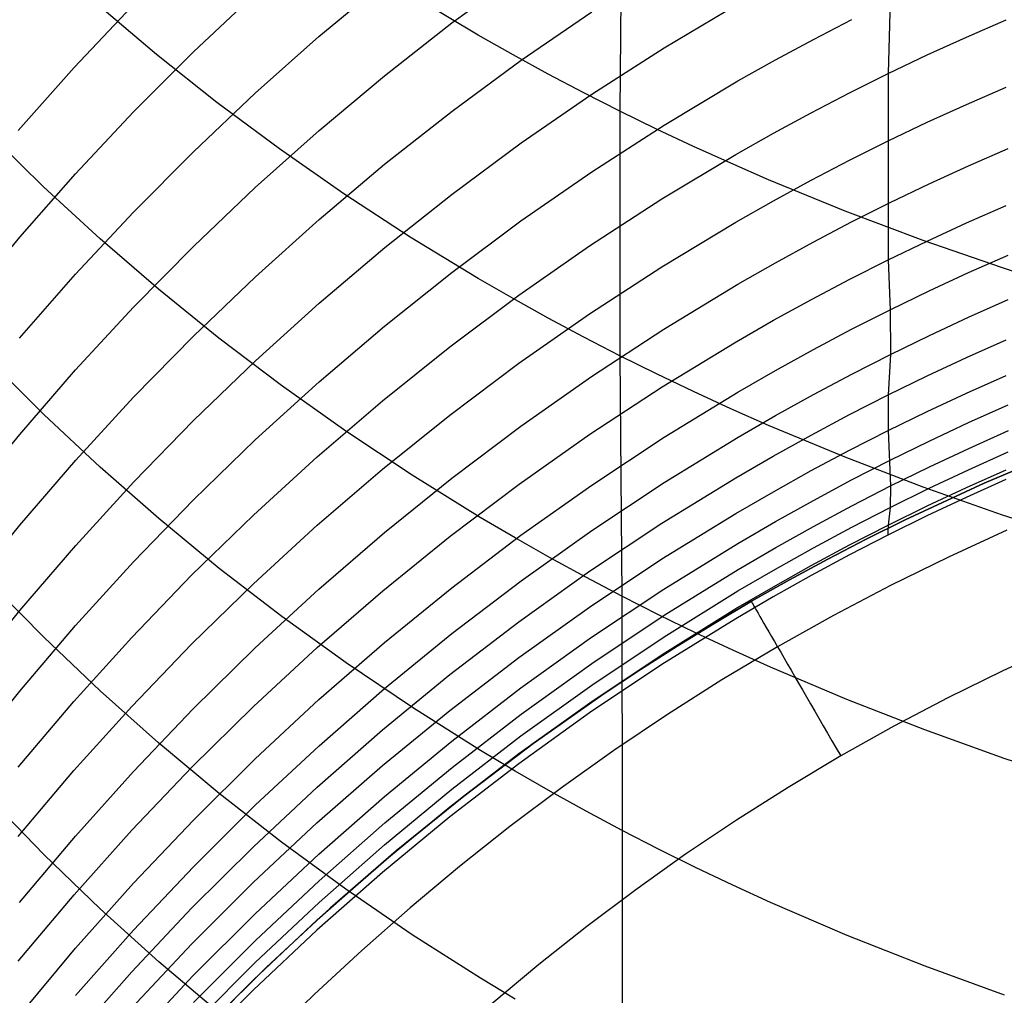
# Model space of a CAD drawing. Extents: x -383 to 1849, y -1185 to -529.
# Tile 700 of 870: x 1820.39 to 1825.91, y -1094.24 to -1088.77. Entities that reach past the tile are written whole.
import ezdxf

# ---------------------------------------------------------------- set-up
doc = ezdxf.new("R2010")
doc.units = 0
doc.layers.add('PREDEFINITO', color=7, linetype='CONTINUOUS')

msp = doc.modelspace()

# ---------------------------------------------------------------- linework, layer by layer
at = {"layer": 'PREDEFINITO'}
for p, q in [((1823.7669, -1087.8891, 646.7702), (1823.7557, -1089.2833, 645.344)), ((1822.8138, -1088.7891, 600.9845), (1823.201, -1088.506, 600.8896)), ((1822.0682, -1088.8656, 602.6161), (1822.4359, -1088.5601, 602.5078)), ((1821.3643, -1088.9514, 604.2781), (1821.7111, -1088.6258, 604.1561)), ((1822.9615, -1088.8568, 644.9753), (1822.5795, -1088.6284, 644.7769)), ((1825.2712, -1088.6625, 596.24), (1825.259, -1089.0724, 594.8023)), ((1820.6949, -1089.039, 605.9684), (1821.0192, -1088.6961, 605.833)), ((1821.1567, -1088.9651, 642.4792), (1820.829, -1088.6874, 642.2445)), ((1823.2011, -1088.998, 599.4655), (1823.5977, -1088.726, 599.3798)), ((1824.0038, -1088.9276, 597.8735), (1824.4183, -1088.6813, 597.8002)), ((1824.8402, -1088.881, 596.3016), (1825.0547, -1088.7699, 596.2703)), ((1825.6979, -1088.8682, 594.7483), (1825.9202, -1088.7718, 594.7225)), ((1822.4362, -1089.0847, 601.0832), (1822.8138, -1088.7891, 600.9845)), ((1821.7108, -1089.1824, 602.7281), (1822.0682, -1088.8656, 602.6161)), ((1823.1563, -1088.9673, 645.0711), (1822.9615, -1088.8568, 644.9753)), ((1824.6277, -1088.9958, 596.3336), (1824.8402, -1088.881, 596.3016)), ((1825.4775, -1088.9683, 594.7749), (1825.6979, -1088.8682, 594.7483)), ((1823.5982, -1089.1878, 597.9504), (1824.0038, -1088.9276, 597.8735)), ((1821.0285, -1089.2875, 604.4036), (1821.3643, -1088.9514, 604.2781)), ((1821.4957, -1089.2345, 642.7062), (1821.1567, -1088.9651, 642.4792)), ((1822.8139, -1089.283, 599.5548), (1823.2011, -1088.998, 599.4655)), ((1823.3536, -1089.0753, 645.1645), (1823.1563, -1088.9673, 645.0711)), ((1824.4173, -1089.1142, 596.3666), (1824.6277, -1088.9958, 596.3336)), ((1825.259, -1089.0724, 594.8023), (1825.4775, -1088.9683, 594.7749)), ((1820.3822, -1089.3915, 606.1073), (1820.6949, -1089.039, 605.9684)), ((1822.0686, -1089.3922, 601.1854), (1822.4362, -1089.0847, 601.0832)), ((1823.5534, -1089.1806, 645.2555), (1823.3536, -1089.0753, 645.1645)), ((1824.0029, -1089.3619, 596.4351), (1824.4173, -1089.1142, 596.3666)), ((1825.0425, -1089.1802, 594.8306), (1825.259, -1089.0724, 594.8023)), ((1825.259, -1089.0724, 594.8023), (1825.2592, -1089.4499, 593.3498)), ((1825.6981, -1089.2451, 593.2996), (1825.9204, -1089.1484, 593.2756)), ((1821.364, -1089.5104, 602.8435), (1821.7108, -1089.1824, 602.7281)), ((1823.2016, -1089.4614, 598.0307), (1823.5982, -1089.1878, 597.9504)), ((1823.7557, -1089.2833, 645.344), (1823.5534, -1089.1806, 645.2555)), ((1824.828, -1089.2919, 594.8597), (1825.0425, -1089.1802, 594.8306)), ((1821.8459, -1089.4951, 642.9255), (1821.4957, -1089.2345, 642.7062)), ((1825.4777, -1089.3456, 593.3243), (1825.6981, -1089.2451, 593.2996)), ((1820.7039, -1089.6337, 604.5325), (1821.0285, -1089.2875, 604.4036)), ((1822.4363, -1089.5804, 599.6475), (1822.8139, -1089.283, 599.5548)), ((1823.7557, -1089.2833, 645.344), (1823.7556, -1090.6544, 643.8928)), ((1823.9603, -1089.3833, 645.4301), (1823.7557, -1089.2833, 645.344)), ((1824.6156, -1089.4072, 594.8896), (1824.828, -1089.2919, 594.8597)), ((1823.5972, -1089.6236, 596.5069), (1824.0029, -1089.3619, 596.4351)), ((1824.1673, -1089.4807, 645.5136), (1823.9603, -1089.3833, 645.4301)), ((1825.2592, -1089.4499, 593.3498), (1825.4777, -1089.3456, 593.3243)), ((1820.5245, -1089.7076, 640.5716), (1820.2202, -1089.4089, 640.3282)), ((1821.7113, -1089.7113, 601.291), (1822.0686, -1089.3922, 601.1854)), ((1824.4052, -1089.5262, 594.9203), (1824.6156, -1089.4072, 594.8896)), ((1822.207, -1089.7466, 643.1366), (1821.8459, -1089.4951, 642.9255)), ((1822.8143, -1089.7481, 598.1143), (1823.2016, -1089.4614, 598.0307)), ((1824.3766, -1089.5753, 645.5947), (1824.1673, -1089.4807, 645.5136)), ((1825.0427, -1089.5581, 593.376), (1825.2592, -1089.4499, 593.3498)), ((1825.2592, -1089.4499, 593.3498), (1825.2601, -1090.1163, 590.4702)), ((1825.7092, -1089.5894, 591.8476), (1825.9314, -1089.4922, 591.8254)), ((1821.028, -1089.8489, 602.9623), (1821.364, -1089.5104, 602.8435)), ((1823.9909, -1089.7751, 594.9841), (1824.4052, -1089.5262, 594.9203)), ((1822.0687, -1089.89, 599.7436), (1822.4363, -1089.5804, 599.6475)), ((1824.5881, -1089.6673, 645.6733), (1824.3766, -1089.5753, 645.5947)), ((1824.8281, -1089.6701, 593.403), (1825.0427, -1089.5581, 593.376)), ((1825.4888, -1089.6905, 591.8705), (1825.7092, -1089.5894, 591.8476)), ((1820.3907, -1089.9896, 604.6646), (1820.7039, -1089.6337, 604.5325)), ((1823.2007, -1089.8988, 596.5818), (1823.5972, -1089.6236, 596.5069)), ((1820.8407, -1089.9986, 640.8082), (1820.5245, -1089.7076, 640.5716)), ((1821.3645, -1090.0414, 601.3999), (1821.7113, -1089.7113, 601.291)), ((1825.0174, -1089.8431, 645.8229), (1824.5881, -1089.6673, 645.6733)), ((1824.6157, -1089.7858, 593.4307), (1824.8281, -1089.6701, 593.403)), ((1825.2703, -1089.7954, 591.894), (1825.4888, -1089.6905, 591.8705)), ((1822.5788, -1089.9887, 643.3391), (1822.207, -1089.7466, 643.1366)), ((1822.4368, -1090.0473, 598.2011), (1822.8143, -1089.7481, 598.1143)), ((1823.5854, -1090.0379, 595.0509), (1823.9909, -1089.7751, 594.9841)), ((1824.4053, -1089.9052, 593.4592), (1824.6157, -1089.7858, 593.4307)), ((1825.0538, -1089.9043, 591.9183), (1825.2703, -1089.7954, 591.894)), ((1825.699, -1089.9096, 590.4279), (1825.9213, -1089.812, 590.4077)), ((1820.7033, -1090.1976, 603.0843), (1821.028, -1089.8489, 602.9623)), ((1825.4548, -1090.008, 645.9626), (1825.0174, -1089.8431, 645.8229)), ((1821.7114, -1090.2111, 599.8428), (1822.0687, -1089.89, 599.7436)), ((1822.8134, -1090.187, 596.6599), (1823.2007, -1089.8988, 596.5818)), ((1823.9909, -1090.1547, 593.5183), (1824.4053, -1089.9052, 593.4592)), ((1824.8393, -1090.0169, 591.9433), (1825.0538, -1089.9043, 591.9183)), ((1825.4786, -1090.011, 590.4487), (1825.699, -1089.9096, 590.4279)), ((1820.0894, -1090.3547, 604.7998), (1820.3907, -1089.9896, 604.6646)), ((1822.9609, -1090.2209, 643.5329), (1822.5788, -1089.9887, 643.3391)), ((1821.1684, -1090.2814, 641.0378), (1820.8407, -1089.9986, 640.8082)), ((1821.0287, -1090.3823, 601.512), (1821.3645, -1090.0414, 601.3999)), ((1822.0692, -1090.3587, 598.2911), (1822.4368, -1090.0473, 598.2011)), ((1823.189, -1090.3143, 595.1206), (1823.5854, -1090.0379, 595.0509)), ((1824.6268, -1090.1333, 591.9689), (1824.8393, -1090.0169, 591.9433)), ((1825.2601, -1090.1163, 590.4702), (1825.4786, -1090.011, 590.4487)), ((1825.8996, -1090.1621, 646.0922), (1825.4548, -1090.008, 645.9626)), ((1825.7099, -1090.1881, 589.0165), (1825.9321, -1090.09, 588.9985)), ((1823.5853, -1090.4183, 593.5801), (1823.9909, -1090.1547, 593.5183)), ((1824.4164, -1090.2533, 591.9952), (1824.6268, -1090.1333, 591.9689)), ((1825.0436, -1090.2255, 590.4922), (1825.2601, -1090.1163, 590.4702)), ((1825.2601, -1090.1163, 590.4702), (1825.2711, -1090.3959, 589.0543)), ((1826.3513, -1090.3053, 646.2118), (1825.8996, -1090.1621, 646.0922)), ((1820.39, -1090.5561, 603.2093), (1820.7033, -1090.1976, 603.0843)), ((1821.3647, -1090.5434, 599.9451), (1821.7114, -1090.2111, 599.8428)), ((1822.4359, -1090.4879, 596.7409), (1822.8134, -1090.187, 596.6599)), ((1825.4895, -1090.29, 589.0351), (1825.7099, -1090.1881, 589.0165)), ((1823.1559, -1090.3332, 643.6264), (1822.9609, -1090.2209, 643.5329)), ((1824.002, -1090.5044, 592.0498), (1824.4164, -1090.2533, 591.9952)), ((1824.829, -1090.3384, 590.5149), (1825.0436, -1090.2255, 590.4922)), ((1821.5075, -1090.5557, 641.2601), (1821.1684, -1090.2814, 641.0378)), ((1822.802, -1090.6038, 595.1932), (1823.189, -1090.3143, 595.1206)), ((1825.2711, -1090.3959, 589.0543), (1825.4895, -1090.29, 589.0351)), ((1820.704, -1090.7334, 601.627), (1821.0287, -1090.3823, 601.512)), ((1821.7119, -1090.6817, 598.3839), (1822.0692, -1090.3587, 598.2911)), ((1823.3533, -1090.4429, 643.7176), (1823.1559, -1090.3332, 643.6264)), ((1824.6166, -1090.4551, 590.5382), (1824.829, -1090.3384, 590.5149)), ((1825.7104, -1090.4379, 587.6086), (1825.9326, -1090.3394, 587.5927)), ((1823.1889, -1090.6955, 593.6446), (1823.5853, -1090.4183, 593.5801)), ((1825.0545, -1090.5057, 589.0739), (1825.2711, -1090.3959, 589.0543)), ((1825.2711, -1090.3959, 589.0543), (1825.2715, -1090.6466, 587.6417)), ((1825.49, -1090.5403, 587.6249), (1825.7104, -1090.4379, 587.6086)), ((1822.0683, -1090.8009, 596.8247), (1822.4359, -1090.4879, 596.7409)), ((1823.5532, -1090.55, 643.8064), (1823.3533, -1090.4429, 643.7176)), ((1824.4062, -1090.5756, 590.562), (1824.6166, -1090.4551, 590.5382)), ((1821.0288, -1090.8864, 600.0503), (1821.3647, -1090.5434, 599.9451)), ((1823.5963, -1090.7695, 592.1069), (1824.002, -1090.5044, 592.0498)), ((1824.84, -1090.6193, 589.0941), (1825.0545, -1090.5057, 589.0739)), ((1825.2715, -1090.6466, 587.6417), (1825.49, -1090.5403, 587.6249)), ((1821.8578, -1090.8212, 641.4746), (1821.5075, -1090.5557, 641.2601)), ((1822.4248, -1090.9059, 595.2685), (1822.802, -1090.6038, 595.1932)), ((1823.7556, -1090.6544, 643.8928), (1823.5532, -1090.55, 643.8064)), ((1823.9918, -1090.8273, 590.6114), (1824.4062, -1090.5756, 590.562)), ((1825.6977, -1090.6638, 586.1866), (1825.9199, -1090.5651, 586.1728)), ((1823.9604, -1090.756, 643.9768), (1823.7556, -1090.6544, 643.8928)), ((1823.7556, -1090.6544, 643.8928), (1823.7668, -1092.0016, 642.4208)), ((1824.6275, -1090.7366, 589.1148), (1824.84, -1090.6193, 589.0941)), ((1825.055, -1090.7568, 587.6589), (1825.2715, -1090.6466, 587.6417)), ((1825.2715, -1090.6466, 587.6417), (1825.2588, -1090.8731, 586.2154)), ((1820.5262, -1090.9833, 639.114), (1820.2219, -1090.6797, 638.8765)), ((1821.3651, -1091.016, 598.4796), (1821.7119, -1090.6817, 598.3839)), ((1822.8018, -1090.9859, 593.7117), (1823.1889, -1090.6955, 593.6446)), ((1825.4773, -1090.7665, 586.2009), (1825.6977, -1090.6638, 586.1866)), ((1820.3908, -1091.0943, 601.7449), (1820.704, -1090.7334, 601.627)), ((1823.1997, -1091.0484, 592.1664), (1823.5963, -1090.7695, 592.1069)), ((1824.1675, -1090.8549, 644.0583), (1823.9604, -1090.756, 643.9768)), ((1824.4171, -1090.8577, 589.136), (1824.6275, -1090.7366, 589.1148)), ((1824.8405, -1090.8708, 587.6766), (1825.055, -1090.7568, 587.6589)), ((1825.2588, -1090.8731, 586.2154), (1825.4773, -1090.7665, 586.2009)), ((1825.6979, -1090.8627, 584.6835), (1825.9201, -1090.7638, 584.6716)), ((1821.711, -1091.1257, 596.9113), (1822.0683, -1090.8009, 596.8247)), ((1822.2189, -1091.0773, 641.6811), (1821.8578, -1090.8212, 641.4746)), ((1823.5862, -1091.0931, 590.6631), (1823.9918, -1090.8273, 590.6114)), ((1824.0027, -1091.1109, 589.18), (1824.4171, -1090.8577, 589.136)), ((1824.377, -1090.9511, 644.1374), (1824.1675, -1090.8549, 644.0583)), ((1824.628, -1090.9887, 587.6947), (1824.8405, -1090.8708, 587.6766)), ((1825.0423, -1090.9836, 586.2304), (1825.2588, -1090.8731, 586.2154)), ((1825.2588, -1090.8731, 586.2154), (1825.2589, -1091.0722, 584.7082)), ((1825.4774, -1090.9655, 584.6957), (1825.6979, -1090.8627, 584.6835)), ((1820.7042, -1091.2397, 600.1583), (1821.0288, -1090.8864, 600.0503)), ((1822.0575, -1091.2203, 595.3463), (1822.4248, -1090.9059, 595.2685)), ((1825.7099, -1091.0286, 583.1707), (1825.9321, -1090.9294, 583.1606)), ((1820.8423, -1091.279, 639.345), (1820.5262, -1090.9833, 639.114)), ((1822.4245, -1091.2889, 593.7812), (1822.8018, -1090.9859, 593.7117)), ((1824.5886, -1091.0445, 644.2141), (1824.377, -1090.9511, 644.1374)), ((1824.4176, -1091.1102, 587.7133), (1824.628, -1090.9887, 587.6947)), ((1824.8278, -1091.098, 586.2457), (1825.0423, -1090.9836, 586.2304)), ((1825.2589, -1091.0722, 584.7082), (1825.4774, -1090.9655, 584.6957)), ((1821.0293, -1091.361, 598.578), (1821.3651, -1091.016, 598.4796)), ((1825.0183, -1091.223, 644.3601), (1824.5886, -1091.0445, 644.2141)), ((1825.4895, -1091.1317, 583.1811), (1825.7099, -1091.0286, 583.1707)), ((1820.0895, -1091.4645, 601.8654), (1820.3908, -1091.0943, 601.7449)), ((1822.5906, -1091.3238, 641.8793), (1822.2189, -1091.0773, 641.6811)), ((1822.8125, -1091.3404, 592.2282), (1823.1997, -1091.0484, 592.1664)), ((1823.1898, -1091.3726, 590.7169), (1823.5862, -1091.0931, 590.6631)), ((1824.6153, -1091.2161, 586.2613), (1824.8278, -1091.098, 586.2457)), ((1825.0424, -1091.1828, 584.7209), (1825.2589, -1091.0722, 584.7082)), ((1825.2589, -1091.0722, 584.7082), (1825.2725, -1091.3837, 581.6774)), ((1825.7114, -1091.1731, 581.6601), (1825.9336, -1091.0736, 581.6517)), ((1821.3643, -1091.4618, 597.0005), (1821.711, -1091.1257, 596.9113)), ((1823.597, -1091.3783, 589.2258), (1824.0027, -1091.1109, 589.18)), ((1824.0032, -1091.3644, 587.7516), (1824.4176, -1091.1102, 587.7133)), ((1825.271, -1091.2388, 583.1917), (1825.4895, -1091.1317, 583.1811)), ((1824.8279, -1091.2973, 584.734), (1825.0424, -1091.1828, 584.7209)), ((1825.491, -1091.2764, 581.6687), (1825.7114, -1091.1731, 581.6601)), ((1825.7101, -1091.2925, 580.1548), (1825.9323, -1091.1929, 580.1483)), ((1826.2466, -1091.1773, 575.188), (1825.7971, -1091.3676, 575.188)), ((1826.2466, -1091.1773, 0.688), (1825.7971, -1091.3676, 0.688)), ((1825.7971, -1091.3676, 287.438), (1826.2466, -1091.1773, 287.438)), ((1820.391, -1091.6029, 600.2689), (1820.7042, -1091.2397, 600.1583)), ((1821.7005, -1091.5464, 595.4267), (1822.0575, -1091.2203, 595.3463)), ((1824.405, -1091.338, 586.2773), (1824.6153, -1091.2161, 586.2613)), ((1825.456, -1091.3905, 644.4962), (1825.0183, -1091.223, 644.3601)), ((1825.0544, -1091.3497, 583.2026), (1825.271, -1091.2388, 583.1917)), ((1821.17, -1091.5664, 639.569), (1820.8423, -1091.279, 639.345)), ((1822.0572, -1091.6041, 593.8532), (1822.4245, -1091.2889, 593.7812)), ((1824.6154, -1091.4156, 584.7473), (1824.8279, -1091.2973, 584.734)), ((1825.2725, -1091.3837, 581.6774), (1825.491, -1091.2764, 581.6687)), ((1825.4897, -1091.396, 580.1614), (1825.7101, -1091.2925, 580.1548)), ((1825.6982, -1091.392, 578.5623), (1825.9204, -1091.2924, 578.5586)), ((1820.7046, -1091.7164, 598.679), (1821.0293, -1091.361, 598.578)), ((1822.4349, -1091.6452, 592.2923), (1822.8125, -1091.3404, 592.2282)), ((1822.9726, -1091.5603, 642.0689), (1822.5906, -1091.3238, 641.8793)), ((1822.8027, -1091.6654, 590.7728), (1823.1898, -1091.3726, 590.7169)), ((1823.5975, -1091.6327, 587.7915), (1824.0032, -1091.3644, 587.7516)), ((1823.9907, -1091.5927, 586.3103), (1824.405, -1091.338, 586.2773)), ((1824.8399, -1091.4646, 583.2136), (1825.0544, -1091.3497, 583.2026)), ((1825.7971, -1091.3676, 575.188), (1825.3548, -1091.5732, 575.188)), ((1825.7971, -1091.3676, 0.688), (1825.3548, -1091.5732, 0.688)), ((1825.3548, -1091.5732, 287.438), (1825.7971, -1091.3676, 287.438)), ((1825.9193, -1091.3478, 576.2579), (1825.6971, -1091.4475, 576.2546)), ((1823.2004, -1091.6594, 589.2735), (1823.597, -1091.3783, 589.2258)), ((1824.405, -1091.5376, 584.7609), (1824.6154, -1091.4156, 584.7473)), ((1825.056, -1091.4949, 581.6863), (1825.2725, -1091.3837, 581.6774)), ((1825.2725, -1091.3837, 581.6774), (1825.2712, -1091.5034, 580.168)), ((1825.2712, -1091.5034, 580.168), (1825.4897, -1091.396, 580.1614)), ((1825.9011, -1091.547, 644.6226), (1825.456, -1091.3905, 644.4962)), ((1825.4778, -1091.4955, 578.566), (1825.6982, -1091.392, 578.5623)), ((1821.0285, -1091.8087, 597.0921), (1821.3643, -1091.4618, 597.0005)), ((1824.6274, -1091.5832, 583.2249), (1824.8399, -1091.4646, 583.2136)), ((1825.6971, -1091.4475, 576.2546), (1825.4767, -1091.5512, 576.251)), ((1823.9906, -1091.7925, 584.7889), (1824.405, -1091.5376, 584.7609)), ((1824.8415, -1091.61, 581.6953), (1825.056, -1091.4949, 581.6863)), ((1825.0547, -1091.6147, 580.1747), (1825.2712, -1091.5034, 580.168)), ((1825.2593, -1091.6029, 578.5697), (1825.4778, -1091.4955, 578.566)), ((1825.2712, -1091.5034, 580.168), (1825.2593, -1091.6029, 578.5697)), ((1821.509, -1091.8452, 639.7858), (1821.17, -1091.5664, 639.569)), ((1821.3542, -1091.8838, 595.5095), (1821.7005, -1091.5464, 595.4267)), ((1823.1674, -1091.6746, 642.1603), (1822.9726, -1091.5603, 642.0689)), ((1823.5852, -1091.8618, 586.3446), (1823.9907, -1091.5927, 586.3103)), ((1824.4169, -1091.7056, 583.2364), (1824.6274, -1091.5832, 583.2249)), ((1825.3548, -1091.5732, 575.188), (1825.1365, -1091.6816, 575.188)), ((1825.3548, -1091.5732, 0.688), (1825.1365, -1091.6816, 0.688)), ((1825.1365, -1091.6816, 287.438), (1825.3548, -1091.5732, 287.438)), ((1825.4767, -1091.5512, 576.251), (1825.2582, -1091.6587, 576.247)), ((1826.3532, -1091.6923, 644.7391), (1825.9011, -1091.547, 644.6226)), ((1820.0896, -1091.9755, 600.3821), (1820.391, -1091.6029, 600.2689)), ((1821.7001, -1091.9312, 593.9274), (1822.0572, -1091.6041, 593.8532)), ((1822.0674, -1091.9624, 592.3585), (1822.4349, -1091.6452, 592.2923)), ((1823.2009, -1091.9149, 587.8329), (1823.5975, -1091.6327, 587.7915)), ((1824.629, -1091.7289, 581.7045), (1824.8415, -1091.61, 581.6953)), ((1824.8402, -1091.73, 580.1814), (1825.0547, -1091.6147, 580.1747)), ((1825.0428, -1091.7142, 578.5734), (1825.2593, -1091.6029, 578.5697)), ((1825.2593, -1091.6029, 578.5697), (1825.2581, -1091.6409, 577.5807)), ((1825.2581, -1091.6409, 577.5807), (1825.2582, -1091.6587, 576.247)), ((1825.9254, -1091.6314, -0.0191), (1825.5971, -1091.782, -0.0191)), ((1822.4254, -1091.9709, 590.8306), (1822.8027, -1091.6654, 590.7728)), ((1822.8132, -1091.9538, 589.323), (1823.2004, -1091.6594, 589.2735)), ((1823.3648, -1091.7863, 642.2495), (1823.1674, -1091.6746, 642.1603)), ((1824.0024, -1091.9614, 583.2599), (1824.4169, -1091.7056, 583.2364)), ((1825.1365, -1091.6816, 575.188), (1824.9202, -1091.7939, 575.188)), ((1825.1365, -1091.6816, 0.688), (1824.9202, -1091.7939, 0.688)), ((1824.9202, -1091.7939, 287.438), (1825.1365, -1091.6816, 287.438)), ((1825.2582, -1091.6587, 576.247), (1825.0417, -1091.7701, 576.2428)), ((1820.3914, -1092.0817, 598.7824), (1820.7046, -1091.7164, 598.679)), ((1824.4186, -1091.8516, 581.7138), (1824.629, -1091.7289, 581.7045)), ((1824.6277, -1091.849, 580.1883), (1824.8402, -1091.73, 580.1814)), ((1824.8283, -1091.8293, 578.577), (1825.0428, -1091.7142, 578.5734)), ((1820.7038, -1092.166, 597.1862), (1821.0285, -1091.8087, 597.0921)), ((1823.5646, -1091.8953, 642.3363), (1823.3648, -1091.7863, 642.2495)), ((1823.5851, -1092.0618, 584.818), (1823.9906, -1091.7925, 584.7889)), ((1824.9202, -1091.7939, 575.188), (1824.706, -1091.91, 575.188)), ((1824.9202, -1091.7939, 0.688), (1824.706, -1091.91, 0.688)), ((1824.706, -1091.91, 287.438), (1824.9202, -1091.7939, 287.438)), ((1825.0417, -1091.7701, 576.2428), (1824.8272, -1091.8854, 576.2383)), ((1825.5971, -1091.782, -0.0191), (1825.2729, -1091.9412, -0.0191)), ((1821.8592, -1092.1149, 639.9951), (1821.509, -1091.8452, 639.7858)), ((1823.1888, -1092.1446, 586.3802), (1823.5852, -1091.8618, 586.3446)), ((1824.0042, -1092.1079, 581.7329), (1824.4186, -1091.8516, 581.7138)), ((1824.4173, -1091.9718, 580.1952), (1824.6277, -1091.849, 580.1883)), ((1824.6159, -1091.9483, 578.5806), (1824.8283, -1091.8293, 578.577)), ((1820.5248, -1092.2312, 637.6316), (1820.2205, -1091.923, 637.4002)), ((1821.0187, -1092.2321, 595.5945), (1821.3542, -1091.8838, 595.5095)), ((1822.8137, -1092.2105, 587.8759), (1823.2009, -1091.9149, 587.8329)), ((1823.7668, -1092.0016, 642.4208), (1823.5646, -1091.8953, 642.3363)), ((1824.706, -1091.91, 575.188), (1824.4939, -1092.03, 575.188)), ((1824.706, -1091.91, 0.688), (1824.4939, -1092.03, 0.688)), ((1824.4939, -1092.03, 287.438), (1824.706, -1091.91, 287.438)), ((1824.8272, -1091.8854, 576.2383), (1824.6148, -1092.0045, 576.2334)), ((1821.3537, -1092.2696, 594.0038), (1821.7001, -1091.9312, 593.9274)), ((1821.7101, -1092.2914, 592.4269), (1822.0674, -1091.9624, 592.3585)), ((1822.058, -1092.2887, 590.8904), (1822.4254, -1091.9709, 590.8306)), ((1822.4357, -1092.2611, 589.3741), (1822.8132, -1091.9538, 589.323)), ((1823.5967, -1092.2315, 583.2842), (1824.0024, -1091.9614, 583.2599)), ((1824.0029, -1092.2284, 580.2092), (1824.4173, -1091.9718, 580.1952)), ((1824.4055, -1092.071, 578.5842), (1824.6159, -1091.9483, 578.5806)), ((1825.2729, -1091.9412, -0.0191), (1824.9532, -1092.1088, -0.0191)), ((1823.9714, -1092.105, 642.503), (1823.7668, -1092.0016, 642.4208)), ((1823.7668, -1092.0016, 642.4208), (1823.7678, -1093.3143, 640.9183)), ((1824.4939, -1092.03, 575.188), (1824.284, -1092.1537, 575.188)), ((1824.4939, -1092.03, 0.688), (1824.284, -1092.1537, 0.688)), ((1824.284, -1092.1537, 287.438), (1824.4939, -1092.03, 287.438)), ((1824.6148, -1092.0045, 576.2334), (1824.4044, -1092.1274, 576.2283)), ((1824.4939, -1092.03, 575.188), (1824.4939, -1092.03, 0.688)), ((1820.09, -1092.4564, 598.8882), (1820.3914, -1092.0817, 598.7824)), ((1823.1886, -1092.3448, 584.848), (1823.5851, -1092.0618, 584.818)), ((1823.9913, -1092.3275, 578.5912), (1824.4055, -1092.071, 578.5842)), ((1822.2202, -1092.3752, 640.1966), (1821.8592, -1092.1149, 639.9951)), ((1822.8018, -1092.4407, 586.417), (1823.1888, -1092.1446, 586.3802)), ((1823.5985, -1092.3786, 581.7524), (1824.0042, -1092.1079, 581.7329)), ((1824.1784, -1092.2057, 642.5827), (1823.9714, -1092.105, 642.503)), ((1824.4044, -1092.1274, 576.2283), (1823.9901, -1092.3841, 576.2171)), ((1824.9532, -1092.1088, -0.0191), (1824.6384, -1092.2849, -0.0191)), ((1820.3907, -1092.5332, 597.2825), (1820.7038, -1092.166, 597.1862)), ((1824.284, -1092.1537, 575.188), (1824.0764, -1092.2811, 575.188)), ((1824.284, -1092.1537, 0.688), (1824.0764, -1092.2811, 0.688)), ((1824.0764, -1092.2811, 287.438), (1824.284, -1092.1537, 287.438)), ((1824.3876, -1092.3036, 642.66), (1824.1784, -1092.2057, 642.5827)), ((1820.8409, -1092.5313, 637.8567), (1820.5248, -1092.2312, 637.6316)), ((1820.6945, -1092.5909, 595.6817), (1821.0187, -1092.2321, 595.5945)), ((1822.4362, -1092.5189, 587.9202), (1822.8137, -1092.2105, 587.8759)), ((1823.2, -1092.5155, 583.3093), (1823.5967, -1092.2315, 583.2842)), ((1823.5972, -1092.4993, 580.2234), (1824.0029, -1092.2284, 580.2092)), ((1821.0182, -1092.619, 594.0823), (1821.3537, -1092.2696, 594.0038)), ((1821.3634, -1092.6318, 592.4971), (1821.7101, -1092.2914, 592.4269)), ((1821.701, -1092.6185, 590.952), (1822.058, -1092.2887, 590.8904)), ((1822.0681, -1092.5808, 589.4269), (1822.4357, -1092.2611, 589.3741)), ((1824.0764, -1092.2811, 575.188), (1823.871, -1092.4123, 575.188)), ((1824.0764, -1092.2811, 0.688), (1823.871, -1092.4123, 0.688)), ((1823.871, -1092.4123, 287.438), (1824.0764, -1092.2811, 287.438)), ((1824.6384, -1092.2849, -0.0191), (1824.3276, -1092.4702, -0.0191)), ((1824.5991, -1092.3986, 642.7349), (1824.3876, -1092.3036, 642.66)), ((1826.2127, -1092.2774, -0.312), (1825.9015, -1092.4201, -0.312)), ((1822.8016, -1092.6411, 584.879), (1823.1886, -1092.3448, 584.848)), ((1823.5858, -1092.5982, 578.598), (1823.9913, -1092.3275, 578.5912)), ((1822.5918, -1092.6256, 640.39), (1822.2202, -1092.3752, 640.1966)), ((1823.2019, -1092.6632, 581.7725), (1823.5985, -1092.3786, 581.7524)), ((1823.9901, -1092.3841, 576.2171), (1823.5847, -1092.655, 576.2048)), ((1823.871, -1092.4123, 575.188), (1823.6679, -1092.5471, 575.188)), ((1823.871, -1092.4123, 0.688), (1823.6679, -1092.5471, 0.688)), ((1823.6679, -1092.5471, 287.438), (1823.871, -1092.4123, 287.438)), ((1825.0282, -1092.5803, 642.8776), (1824.5991, -1092.3986, 642.7349)), ((1825.9015, -1092.4201, -0.312), (1825.5943, -1092.5709, -0.312)), ((1822.4245, -1092.7498, 586.4549), (1822.8018, -1092.4407, 586.417)), ((1824.3276, -1092.4702, -0.0191), (1824.0221, -1092.6638, -0.0191)), ((1820.0893, -1092.9099, 597.381), (1820.3907, -1092.5332, 597.2825)), ((1821.1687, -1092.8231, 638.0749), (1820.8409, -1092.5313, 637.8567)), ((1822.0686, -1092.8398, 587.966), (1822.4362, -1092.5189, 587.9202)), ((1822.8127, -1092.8129, 583.3351), (1823.2, -1092.5155, 583.3093)), ((1823.2007, -1092.7841, 580.2379), (1823.5972, -1092.4993, 580.2234)), ((1820.3818, -1092.9596, 595.771), (1820.6945, -1092.5909, 595.6817)), ((1821.7108, -1092.9124, 589.4813), (1822.0681, -1092.5808, 589.4269)), ((1823.6679, -1092.5471, 575.188), (1823.2689, -1092.8273, 575.188)), ((1823.6679, -1092.5471, 0.688), (1823.2689, -1092.8273, 0.688)), ((1823.2689, -1092.8273, 287.438), (1823.6679, -1092.5471, 287.438)), ((1825.4654, -1092.7507, 643.0107), (1825.0282, -1092.5803, 642.8776)), ((1825.5943, -1092.5709, -0.312), (1825.2913, -1092.7297, -0.312)), ((1820.6939, -1092.9788, 594.1627), (1821.0182, -1092.619, 594.0823)), ((1821.0276, -1092.9831, 592.5693), (1821.3634, -1092.6318, 592.4971)), ((1821.3545, -1092.9596, 591.0153), (1821.701, -1092.6185, 590.952)), ((1822.4242, -1092.9504, 584.9109), (1822.8016, -1092.6411, 584.879)), ((1822.9738, -1092.8659, 640.5749), (1822.5918, -1092.6256, 640.39)), ((1823.1894, -1092.8829, 578.6048), (1823.5858, -1092.5982, 578.598)), ((1822.8146, -1092.9612, 581.793), (1823.2019, -1092.6632, 581.7725)), ((1823.5847, -1092.655, 576.2048), (1823.1883, -1092.9398, 576.1913)), ((1824.0221, -1092.6638, -0.0191), (1823.7221, -1092.8654, -0.0191)), ((1822.0572, -1093.0713, 586.494), (1822.4245, -1092.7498, 586.4549)), ((1825.2913, -1092.7297, -0.312), (1824.9929, -1092.8966, -0.312)), ((1825.91, -1092.9098, 643.1341), (1825.4654, -1092.7507, 643.0107)), ((1822.435, -1093.1233, 583.3615), (1822.8127, -1092.8129, 583.3351)), ((1822.8134, -1093.0824, 580.2526), (1823.2007, -1092.7841, 580.2379)), ((1821.5079, -1093.106, 638.2862), (1821.1687, -1092.8231, 638.0749)), ((1821.7113, -1093.1726, 588.013), (1822.0686, -1092.8398, 587.966)), ((1823.2689, -1092.8273, 575.188), (1822.8795, -1093.1213, 575.188)), ((1823.2689, -1092.8273, 0.688), (1822.8795, -1093.1213, 0.688)), ((1822.8795, -1093.1213, 287.438), (1823.2689, -1092.8273, 287.438)), ((1823.1686, -1092.9821, 640.6641), (1822.9738, -1092.8659, 640.5749)), ((1823.7221, -1092.8654, -0.0191), (1823.4277, -1093.0748, -0.0191)), ((1821.3641, -1093.2555, 589.5372), (1821.7108, -1092.9124, 589.4813)), ((1822.8025, -1093.1809, 578.6113), (1823.1894, -1092.8829, 578.6048)), ((1824.9929, -1092.8966, -0.312), (1824.6981, -1093.0723, -0.312)), ((1826.3615, -1093.0576, 643.2479), (1825.91, -1092.9098, 643.1341)), ((1821.019, -1093.3117, 591.0803), (1821.3545, -1092.9596, 591.0153)), ((1822.0569, -1093.2721, 584.9436), (1822.4242, -1092.9504, 584.9109)), ((1822.437, -1093.2721, 581.814), (1822.8146, -1092.9612, 581.793)), ((1823.1883, -1092.9398, 576.1913), (1822.8013, -1093.2379, 576.1767)), ((1820.3812, -1093.3486, 594.2451), (1820.6939, -1092.9788, 594.1627)), ((1820.703, -1093.345, 592.6433), (1821.0276, -1092.9831, 592.5693)), ((1823.3659, -1093.0956, 640.7511), (1823.1686, -1092.9821, 640.6641)), ((1821.7003, -1093.4048, 586.5341), (1822.0572, -1093.0713, 586.494)), ((1822.4359, -1093.3936, 580.2675), (1822.8134, -1093.0824, 580.2526)), ((1823.4277, -1093.0748, -0.0191), (1823.139, -1093.2918, -0.0191)), ((1824.6981, -1093.0723, -0.312), (1824.4083, -1093.2559, -0.312)), ((1820.5259, -1093.4487, 636.1249), (1820.2216, -1093.136, 635.8995)), ((1821.8582, -1093.3797, 638.49), (1821.5079, -1093.106, 638.2862)), ((1822.0674, -1093.4461, 583.3886), (1822.435, -1093.1233, 583.3615)), ((1822.8795, -1093.1213, 575.188), (1822.5001, -1093.4287, 575.188)), ((1822.8795, -1093.1213, 0.688), (1822.5001, -1093.4287, 0.688)), ((1822.5001, -1093.4287, 287.438), (1822.8795, -1093.1213, 287.438)), ((1823.5656, -1093.2063, 640.8359), (1823.3659, -1093.0956, 640.7511)), ((1821.3645, -1093.5169, 588.0613), (1821.7113, -1093.1726, 588.013)), ((1822.4252, -1093.4918, 578.6177), (1822.8025, -1093.1809, 578.6113)), ((1822.8013, -1093.2379, 576.1767), (1822.4241, -1093.549, 576.1611)), ((1823.7678, -1093.3143, 640.9183), (1823.5656, -1093.2063, 640.8359)), ((1821.0282, -1093.6097, 589.5945), (1821.3641, -1093.2555, 589.5372)), ((1821.6999, -1093.6058, 584.9771), (1822.0569, -1093.2721, 584.9436)), ((1822.0694, -1093.5955, 581.8354), (1822.437, -1093.2721, 581.814)), ((1823.139, -1093.2918, -0.0191), (1822.856, -1093.5162, -0.0191)), ((1824.4083, -1093.2559, -0.312), (1824.1236, -1093.4473, -0.312)), ((1820.3898, -1093.7169, 592.719), (1820.703, -1093.345, 592.6433)), ((1820.6947, -1093.6744, 591.1469), (1821.019, -1093.3117, 591.0803)), ((1823.9724, -1093.4194, 640.9984), (1823.7678, -1093.3143, 640.9183)), ((1823.7678, -1093.3143, 640.9183), (1823.7679, -1094.5964, 639.3888)), ((1821.3539, -1093.7498, 586.5751), (1821.7003, -1093.4048, 586.5341)), ((1822.2193, -1093.6438, 638.6863), (1821.8582, -1093.3797, 638.49)), ((1822.0683, -1093.7173, 580.2825), (1822.4359, -1093.3936, 580.2675)), ((1824.1793, -1093.5216, 641.0762), (1823.9724, -1093.4194, 640.9984)), ((1820.842, -1093.7532, 636.3439), (1820.5259, -1093.4487, 636.1249)), ((1821.71, -1093.781, 583.4163), (1822.0674, -1093.4461, 583.3886)), ((1822.5001, -1093.4287, 575.188), (1822.1308, -1093.7489, 575.188)), ((1822.5001, -1093.4287, 0.688), (1822.1308, -1093.7489, 0.688)), ((1822.1308, -1093.7489, 287.438), (1822.5001, -1093.4287, 287.438)), ((1824.1236, -1093.4473, -0.312), (1823.8441, -1093.646, -0.312)), ((1821.0287, -1093.8723, 588.1107), (1821.3645, -1093.5169, 588.0613)), ((1822.058, -1093.8152, 578.6239), (1822.4252, -1093.4918, 578.6177)), ((1822.856, -1093.5162, -0.0191), (1822.5788, -1093.7477, -0.0191)), ((1824.3885, -1093.6211, 641.1516), (1824.1793, -1093.5216, 641.0762)), ((1822.4241, -1093.549, 576.1611), (1822.0568, -1093.8725, 576.1444)), ((1820.7036, -1093.9744, 589.6531), (1821.0282, -1093.6097, 589.5945)), ((1821.3535, -1093.951, 585.0115), (1821.6999, -1093.6058, 584.9771)), ((1821.7121, -1093.931, 581.8572), (1822.0694, -1093.5955, 581.8354)), ((1824.5999, -1093.7176, 641.2247), (1824.3885, -1093.6211, 641.1516)), ((1820.3819, -1094.0471, 591.2149), (1820.6947, -1093.6744, 591.1469)), ((1822.5911, -1093.8979, 638.8746), (1822.2193, -1093.6438, 638.6863)), ((1823.8441, -1093.646, -0.312), (1823.5699, -1093.8521, -0.312)), ((1821.0185, -1094.1059, 586.6172), (1821.3539, -1093.7498, 586.5751)), ((1821.7111, -1094.053, 580.2977), (1822.0683, -1093.7173, 580.2825)), ((1822.1308, -1093.7489, 575.188), (1821.772, -1094.0815, 575.188)), ((1822.1308, -1093.7489, 0.688), (1821.772, -1094.0815, 0.688)), ((1821.772, -1094.0815, 287.438), (1822.1308, -1093.7489, 287.438)), ((1822.5788, -1093.7477, -0.0191), (1822.3076, -1093.9861, -0.0191)), ((1825.029, -1093.9022, 641.3638), (1824.5999, -1093.7176, 641.2247)), ((1821.1697, -1094.0492, 636.5564), (1820.842, -1093.7532, 636.3439)), ((1821.3632, -1094.1274, 583.4446), (1821.71, -1093.781, 583.4163)), ((1821.701, -1094.1507, 578.63), (1822.058, -1093.8152, 578.6239)), ((1823.5699, -1093.8521, -0.312), (1823.301, -1094.0652, -0.312)), ((1820.704, -1094.2384, 588.1613), (1821.0287, -1093.8723, 588.1107)), ((1822.0568, -1093.8725, 576.1444), (1821.6999, -1094.208, 576.1266)), ((1822.9733, -1094.1417, 639.0546), (1822.5911, -1093.8979, 638.8746)), ((1825.4661, -1094.0753, 641.4935), (1825.029, -1093.9022, 641.3638)), ((1821.018, -1094.3073, 585.0465), (1821.3535, -1093.951, 585.0115)), ((1821.3653, -1094.278, 581.8794), (1821.7121, -1093.931, 581.8572)), ((1820.3904, -1094.3492, 589.7131), (1820.7036, -1093.9744, 589.6531)), ((1822.3076, -1093.9861, -0.0191), (1822.0423, -1094.2312, -0.0191)), ((1821.5087, -1094.3363, 636.7621), (1821.1697, -1094.0492, 636.5564)), ((1821.3644, -1094.4003, 580.3131), (1821.7111, -1094.053, 580.2977)), ((1821.772, -1094.0815, 575.188), (1821.4239, -1094.426, 575.188)), ((1821.772, -1094.0815, 0.688), (1821.4239, -1094.426, 0.688)), ((1821.4239, -1094.426, 287.438), (1821.772, -1094.0815, 287.438)), ((1823.301, -1094.0652, -0.312), (1823.0375, -1094.2852, -0.312)), ((1825.9106, -1094.2369, 641.6139), (1825.4661, -1094.0753, 641.4935)), ((1820.6942, -1094.4726, 586.6601), (1821.0185, -1094.1059, 586.6172)), ((1821.0273, -1094.4849, 583.4734), (1821.3632, -1094.1274, 583.4446)), ((1821.3547, -1094.4977, 578.6359), (1821.701, -1094.1507, 578.63)), ((1823.1682, -1094.2595, 639.1415), (1822.9733, -1094.1417, 639.0546)), ((1821.6999, -1094.208, 576.1266), (1821.3536, -1094.555, 576.1079)), ((1822.0423, -1094.2312, -0.0191), (1821.7832, -1094.4827, -0.0191))]:
    msp.add_line(p, q, dxfattribs=at)
at = {"layer": 'PREDEFINITO', "extrusion": (-0.865237, -0.501364, 5.01137e-11)}
msp.add_arc((1860.5994, 0.688, -1031.1121), 0.9999, 179.9964, 269.9964, dxfattribs=at)

doc.saveas('drawing.dxf')
